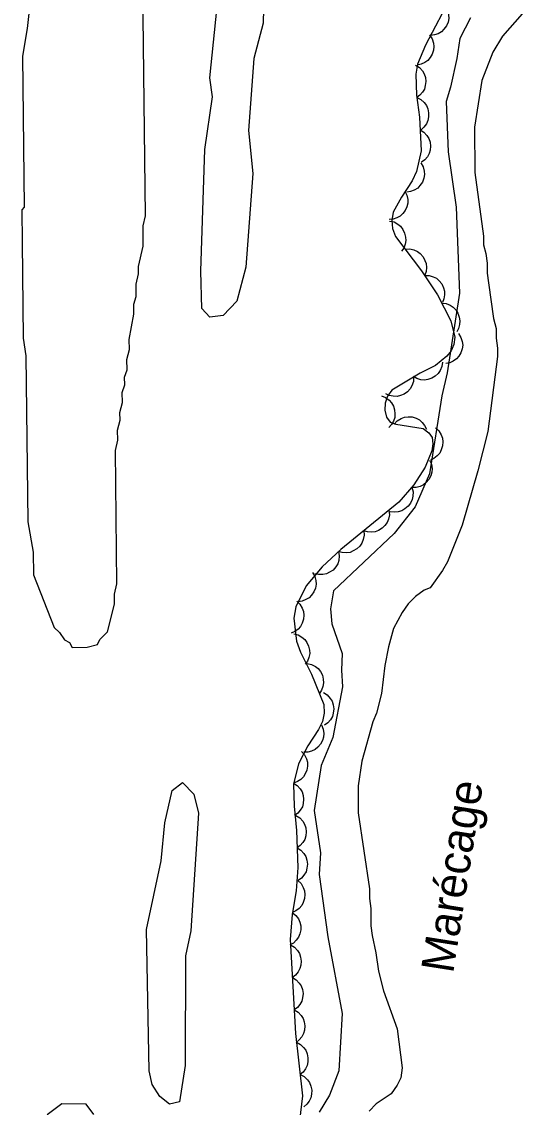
# Model space of a CAD drawing. Extents: x 282461 to 284471, y 5554090 to 5557646.
# Drawn here: x 283821.2 to 283867.2, y 5556434.4 to 5556534.5 of the extents above; entities that cross this region are included whole.
import ezdxf

# ---------------------------------------------------------------- set-up
doc = ezdxf.new("R2010")
doc.units = 0
for name, color, linetype in [('Niveau 1', 7, 'Continuous'), ('Niveau 2', 7, 'Continuous'), ('Niveau 44', 7, 'Continuous'), ('Niveau 7', 7, 'Continuous')]:
    doc.layers.add(name, color=color, linetype=linetype)

msp = doc.modelspace()

# ---------------------------------------------------------------- linework, layer by layer
at = {"layer": 'Niveau 1'}
for points in [[(283821.3, 5556505.33), (283821.55, 5556503.71), (283821.73, 5556488.38), (283822.22, 5556485.6), (283822.25, 5556483.51), (283824.16, 5556478.66), (283824.63, 5556478.2), (283825.1, 5556477.51), (283825.57, 5556477.28), (283825.81, 5556476.82), (283827.2, 5556476.83), (283828.13, 5556477.08), (283828.36, 5556477.54), (283829.05, 5556478.25), (283829.71, 5556480.81), (283829.7, 5556481.74), (283829.92, 5556482.67), (283829.78, 5556494.98), (283830, 5556495.91), (283829.99, 5556496.84), (283830.21, 5556497.77), (283830.2, 5556498.46), (283830.43, 5556499.4), (283830.42, 5556500.32), (283830.64, 5556501.02), (283830.63, 5556501.72), (283830.86, 5556502.42), (283830.85, 5556503.35), (283831.07, 5556504.28), (283831.06, 5556505.21), (283831.49, 5556507.53), (283831.48, 5556508.46), (283831.71, 5556509.16), (283831.69, 5556510.32), (283831.92, 5556511.26), (283831.91, 5556511.95), (283832.35, 5556513.81), (283832.33, 5556515.67), (283832.55, 5556516.6), (283832.25, 5556542.84)], [(283822.29, 5556539.71), (283821.66, 5556533.89), (283821.23, 5556531.33), (283821.39, 5556517.4), (283821.16, 5556517.17), (283821.19, 5556514.15), (283821.3, 5556505.33)], [(283862.49, 5556534.85), (283861.51, 5556532.95), (283861.21, 5556531.1), (283860.65, 5556528.47), (283860.25, 5556527.15), (283860.42, 5556522.51), (283861.15, 5556517.41), (283861.46, 5556509.49), (283860.33, 5556502.12), (283859.84, 5556500), (283858.71, 5556492.81), (283857.4, 5556489.77), (283855.46, 5556487.33), (283849.87, 5556482.03), (283849.58, 5556480.36), (283849.73, 5556478.98), (283850.67, 5556476.26), (283850.59, 5556474.73), (283850.7, 5556473.18), (283849.8, 5556468.52), (283848.74, 5556465.93), (283848.09, 5556461.77), (283848.68, 5556457.88), (283848.56, 5556455.87), (283849.34, 5556450.12), (283850.67, 5556443.05), (283850.36, 5556437.79), (283849.5, 5556435.52), (283848.56, 5556433.96)], [(283827.8, 5556433.75), (283827.08, 5556434.71), (283824.84, 5556434.74), (283823.51, 5556433.72)]]:
    msp.add_lwpolyline(points, dxfattribs=at)
at = {"layer": 'Niveau 2'}
for points in [[(283843.59, 5556542.41), (283843.4, 5556534.38), (283842.52, 5556531.1), (283842.03, 5556524.49), (283842.43, 5556520.5), (283841.8, 5556511.87), (283840.96, 5556508.74), (283839.71, 5556507.41), (283838.48, 5556507.26), (283837.75, 5556508.05), (283837.64, 5556511.49), (283838.01, 5556522.73), (283838.73, 5556527.58), (283838.48, 5556529.33), (283839.45, 5556538.93)], [(283832.89, 5556437.77), (283832.65, 5556450.82), (283834, 5556457.15), (283834.34, 5556460.65), (283835.01, 5556463.63), (283835.96, 5556464.35), (283837, 5556463.3), (283837.43, 5556461.52), (283836.74, 5556450.68), (283836.24, 5556448.38), (283836.21, 5556438.28), (283835.69, 5556434.93), (283834.78, 5556434.71), (283833.87, 5556435.42), (283833.18, 5556436.53), (283832.89, 5556437.77)]]:
    msp.add_lwpolyline(points, dxfattribs=at)
at = {"layer": 'Niveau 44'}
for points in [[(283860.77, 5556536.99), (283858.33, 5556532.33), (283857.61, 5556530.58), (283857.46, 5556529.67), (283857.52, 5556527.72), (283857.78, 5556525.71), (283857.93, 5556522.61), (283857.52, 5556520.69), (283857.11, 5556519.83), (283856.13, 5556518.33), (283855.36, 5556516.93), (283855.25, 5556516.19), (283855.3, 5556515.44), (283855.59, 5556514.7), (283857.98, 5556511.53), (283859.43, 5556509.32), (283860.68, 5556506.93), (283861.05, 5556505.41), (283860.95, 5556504.74), (283860.71, 5556504.17), (283860.3, 5556503.66), (283859.25, 5556502.8), (283857.86, 5556502.1), (283855.23, 5556500.53), (283854.83, 5556499.97), (283854.62, 5556499.35), (283854.59, 5556498.68), (283854.74, 5556498.04), (283855.09, 5556497.59), (283855.61, 5556497.39), (283858.14, 5556496.99), (283858.65, 5556496.61), (283858.96, 5556496.16), (283859.03, 5556495.59), (283858.93, 5556494.94), (283858.32, 5556493.44), (283857.28, 5556491.8), (283855.87, 5556490.2)], [(283860.2, 5556535.89), (283860.39, 5556535.52), (283860.47, 5556535.13), (283860.49, 5556534.8), (283860.42, 5556534.45), (283860.27, 5556534.11), (283860.04, 5556533.81), (283859.82, 5556533.57), (283859.51, 5556533.4), (283859.16, 5556533.28), (283858.8, 5556533.24)], [(283858.72, 5556533.28), (283858.95, 5556532.93), (283859.07, 5556532.54), (283859.12, 5556532.21), (283859.07, 5556531.87), (283858.96, 5556531.51), (283858.76, 5556531.19), (283858.56, 5556530.93), (283858.27, 5556530.73), (283857.93, 5556530.58), (283857.58, 5556530.5)], [(283857.43, 5556530.51), (283857.79, 5556530.29), (283858.05, 5556529.98), (283858.23, 5556529.7), (283858.33, 5556529.37), (283858.38, 5556529), (283858.32, 5556528.62), (283858.25, 5556528.3), (283858.06, 5556528), (283857.82, 5556527.73), (283857.53, 5556527.51)], [(283857.55, 5556527.52), (283857.92, 5556527.33), (283858.21, 5556527.05), (283858.42, 5556526.79), (283858.55, 5556526.47), (283858.63, 5556526.1), (283858.62, 5556525.72), (283858.57, 5556525.4), (283858.42, 5556525.08), (283858.2, 5556524.78), (283857.93, 5556524.54)], [(283857.84, 5556524.54), (283858.19, 5556524.32), (283858.46, 5556524.02), (283858.65, 5556523.74), (283858.76, 5556523.41), (283858.81, 5556523.04), (283858.76, 5556522.66), (283858.69, 5556522.34), (283858.51, 5556522.04), (283858.27, 5556521.76), (283857.98, 5556521.54)], [(283857.9, 5556521.5), (283858.12, 5556521.14), (283858.21, 5556520.74), (283858.24, 5556520.41), (283858.18, 5556520.07), (283858.05, 5556519.72), (283857.83, 5556519.41), (283857.62, 5556519.16), (283857.31, 5556518.98), (283856.97, 5556518.84), (283856.61, 5556518.79)], [(283856.44, 5556518.89), (283856.63, 5556518.52), (283856.7, 5556518.12), (283856.72, 5556517.79), (283856.63, 5556517.45), (283856.48, 5556517.11), (283856.24, 5556516.81), (283856.02, 5556516.58), (283855.7, 5556516.41), (283855.35, 5556516.3), (283854.99, 5556516.26)], [(283855.03, 5556516.13), (283855.44, 5556516.04), (283855.79, 5556515.84), (283856.05, 5556515.64), (283856.26, 5556515.35), (283856.42, 5556515.02), (283856.5, 5556514.65), (283856.54, 5556514.32), (283856.46, 5556513.98), (283856.33, 5556513.64), (283856.12, 5556513.34)], [(283856.47, 5556513.53), (283856.89, 5556513.55), (283857.28, 5556513.46), (283857.59, 5556513.33), (283857.86, 5556513.12), (283858.11, 5556512.84), (283858.29, 5556512.5), (283858.41, 5556512.2), (283858.43, 5556511.85), (283858.39, 5556511.48), (283858.27, 5556511.14)], [(283858.25, 5556511.12), (283858.67, 5556511.11), (283859.05, 5556510.99), (283859.35, 5556510.85), (283859.61, 5556510.62), (283859.84, 5556510.33), (283859.99, 5556509.97), (283860.09, 5556509.66), (283860.09, 5556509.31), (283860.03, 5556508.95), (283859.89, 5556508.61)], [(283859.82, 5556508.57), (283860.24, 5556508.53), (283860.61, 5556508.36), (283860.89, 5556508.19), (283861.13, 5556507.93), (283861.33, 5556507.62), (283861.45, 5556507.26), (283861.51, 5556506.94), (283861.48, 5556506.59), (283861.38, 5556506.23), (283861.21, 5556505.92)], [(283861.38, 5556505.75), (283861.6, 5556505.4), (283861.72, 5556505.01), (283861.77, 5556504.69), (283861.72, 5556504.34), (283861.6, 5556503.99), (283861.4, 5556503.66), (283861.2, 5556503.41), (283860.9, 5556503.21), (283860.57, 5556503.06), (283860.21, 5556502.99)], [(283859.9, 5556503.13), (283859.85, 5556502.71), (283859.68, 5556502.34), (283859.51, 5556502.06), (283859.24, 5556501.83), (283858.93, 5556501.64), (283858.56, 5556501.52), (283858.24, 5556501.46), (283857.9, 5556501.5), (283857.54, 5556501.61), (283857.23, 5556501.78)], [(283857.25, 5556501.74), (283857.23, 5556501.32), (283857.09, 5556500.94), (283856.93, 5556500.65), (283856.69, 5556500.39), (283856.39, 5556500.18), (283856.03, 5556500.04), (283855.72, 5556499.95), (283855.36, 5556499.97), (283855, 5556500.05), (283854.68, 5556500.2)], [(283854.28, 5556500.01), (283854.67, 5556499.86), (283854.99, 5556499.61), (283855.22, 5556499.38), (283855.39, 5556499.07), (283855.5, 5556498.72), (283855.52, 5556498.34), (283855.51, 5556498.01), (283855.39, 5556497.68), (283855.21, 5556497.36), (283854.96, 5556497.09)], [(283855.46, 5556497.41), (283855.74, 5556497.72), (283856.09, 5556497.92), (283856.4, 5556498.05), (283856.75, 5556498.08), (283857.12, 5556498.06), (283857.48, 5556497.94), (283857.78, 5556497.8), (283858.04, 5556497.56), (283858.26, 5556497.27), (283858.42, 5556496.95)], [(283859.25, 5556497.05), (283859.56, 5556496.77), (283859.77, 5556496.41), (283859.89, 5556496.11), (283859.93, 5556495.76), (283859.91, 5556495.39), (283859.78, 5556495.03), (283859.65, 5556494.73), (283859.41, 5556494.47), (283859.12, 5556494.24), (283858.8, 5556494.09)], [(283858.72, 5556494.08), (283858.89, 5556493.7), (283858.94, 5556493.29), (283858.93, 5556492.96), (283858.83, 5556492.63), (283858.66, 5556492.3), (283858.4, 5556492.01), (283858.16, 5556491.8), (283857.84, 5556491.65), (283857.48, 5556491.56), (283857.12, 5556491.55)], [(283857.08, 5556491.58), (283857.19, 5556491.17), (283857.17, 5556490.77), (283857.11, 5556490.44), (283856.96, 5556490.13), (283856.74, 5556489.83), (283856.44, 5556489.59), (283856.17, 5556489.41), (283855.83, 5556489.32), (283855.46, 5556489.28), (283855.1, 5556489.33)], [(283855.87, 5556490.2), (283850.53, 5556485.84), (283848.83, 5556484.24), (283847.34, 5556482.5), (283846.39, 5556480.55), (283846.21, 5556479.5), (283846.46, 5556477.39), (283846.84, 5556476.37), (283847.84, 5556474.34), (283848.98, 5556471.56), (283849.01, 5556470.76), (283848.84, 5556469.99), (283848.49, 5556469.25), (283847.52, 5556467.75), (283846.64, 5556466.09), (283846.18, 5556464.22), (283846.25, 5556462.17), (283846.46, 5556459.92), (283846.58, 5556456.53), (283846.42, 5556454.38), (283846.06, 5556452.2), (283845.89, 5556449.87), (283846.37, 5556441.22), (283847.02, 5556435.48), (283846.74, 5556433.18)], [(283854.97, 5556489.46), (283855.01, 5556489.05), (283854.92, 5556488.65), (283854.81, 5556488.34), (283854.61, 5556488.05), (283854.34, 5556487.8), (283854.01, 5556487.61), (283853.71, 5556487.48), (283853.36, 5556487.44), (283852.99, 5556487.46), (283852.65, 5556487.57)], [(283852.65, 5556487.57), (283852.68, 5556487.15), (283852.6, 5556486.75), (283852.49, 5556486.44), (283852.28, 5556486.16), (283852.02, 5556485.9), (283851.69, 5556485.71), (283851.39, 5556485.58), (283851.04, 5556485.55), (283850.67, 5556485.57), (283850.32, 5556485.67)], [(283850.34, 5556485.66), (283850.4, 5556485.25), (283850.35, 5556484.84), (283850.26, 5556484.53), (283850.08, 5556484.23), (283849.83, 5556483.95), (283849.51, 5556483.74), (283849.22, 5556483.59), (283848.88, 5556483.53), (283848.5, 5556483.53), (283848.15, 5556483.6)], [(283847.94, 5556483.72), (283848.14, 5556483.36), (283848.24, 5556482.97), (283848.27, 5556482.64), (283848.2, 5556482.29), (283848.07, 5556481.95), (283847.84, 5556481.64), (283847.63, 5556481.39), (283847.33, 5556481.22), (283846.98, 5556481.08), (283846.62, 5556481.03)], [(283846.48, 5556481.08), (283846.78, 5556480.79), (283846.98, 5556480.43), (283847.1, 5556480.13), (283847.13, 5556479.78), (283847.1, 5556479.41), (283846.98, 5556479.05), (283846.84, 5556478.75), (283846.6, 5556478.5), (283846.3, 5556478.27), (283845.97, 5556478.12)], [(283846.21, 5556478.07), (283846.61, 5556477.97), (283846.96, 5556477.77), (283847.22, 5556477.56), (283847.42, 5556477.27), (283847.58, 5556476.94), (283847.65, 5556476.57), (283847.68, 5556476.24), (283847.6, 5556475.9), (283847.46, 5556475.56), (283847.25, 5556475.26)], [(283847.43, 5556475.34), (283847.84, 5556475.25), (283848.2, 5556475.06), (283848.46, 5556474.86), (283848.67, 5556474.58), (283848.84, 5556474.26), (283848.93, 5556473.88), (283848.96, 5556473.56), (283848.9, 5556473.21), (283848.77, 5556472.87), (283848.57, 5556472.57)], [(283848.94, 5556472.65), (283849.29, 5556472.43), (283849.56, 5556472.12), (283849.74, 5556471.85), (283849.85, 5556471.51), (283849.89, 5556471.14), (283849.84, 5556470.76), (283849.77, 5556470.45), (283849.58, 5556470.15), (283849.34, 5556469.86), (283849.05, 5556469.65)], [(283848.76, 5556469.67), (283848.92, 5556469.28), (283848.97, 5556468.88), (283848.96, 5556468.55), (283848.85, 5556468.22), (283848.68, 5556467.89), (283848.42, 5556467.61), (283848.17, 5556467.39), (283847.85, 5556467.25), (283847.49, 5556467.16), (283847.13, 5556467.15)], [(283846.92, 5556467.22), (283847.2, 5556466.91), (283847.37, 5556466.54), (283847.47, 5556466.23), (283847.48, 5556465.88), (283847.42, 5556465.51), (283847.27, 5556465.16), (283847.11, 5556464.88), (283846.85, 5556464.64), (283846.54, 5556464.44), (283846.2, 5556464.31)], [(283846.18, 5556464.31), (283846.53, 5556464.09), (283846.8, 5556463.79), (283846.98, 5556463.51), (283847.08, 5556463.17), (283847.12, 5556462.81), (283847.07, 5556462.43), (283847, 5556462.11), (283846.81, 5556461.81), (283846.57, 5556461.53), (283846.28, 5556461.32)], [(283846.41, 5556461.33), (283846.76, 5556461.11), (283847.03, 5556460.8), (283847.21, 5556460.52), (283847.31, 5556460.19), (283847.36, 5556459.82), (283847.31, 5556459.44), (283847.23, 5556459.12), (283847.05, 5556458.82), (283846.81, 5556458.54), (283846.52, 5556458.33)], [(283846.52, 5556458.33), (283846.87, 5556458.11), (283847.14, 5556457.8), (283847.32, 5556457.53), (283847.42, 5556457.19), (283847.47, 5556456.83), (283847.41, 5556456.45), (283847.34, 5556456.13), (283847.15, 5556455.83), (283846.91, 5556455.55), (283846.62, 5556455.34)], [(283846.58, 5556455.33), (283846.88, 5556455.04), (283847.08, 5556454.69), (283847.2, 5556454.38), (283847.24, 5556454.03), (283847.21, 5556453.66), (283847.08, 5556453.3), (283846.95, 5556453.01), (283846.71, 5556452.75), (283846.41, 5556452.52), (283846.09, 5556452.37)], [(283846.07, 5556452.37), (283846.4, 5556452.11), (283846.63, 5556451.78), (283846.78, 5556451.49), (283846.85, 5556451.14), (283846.85, 5556450.77), (283846.76, 5556450.4), (283846.65, 5556450.09), (283846.44, 5556449.82), (283846.17, 5556449.56), (283845.85, 5556449.38)], [(283845.92, 5556449.38), (283846.28, 5556449.17), (283846.55, 5556448.87), (283846.74, 5556448.6), (283846.84, 5556448.26), (283846.9, 5556447.9), (283846.85, 5556447.52), (283846.78, 5556447.2), (283846.61, 5556446.89), (283846.37, 5556446.61), (283846.08, 5556446.39)], [(283846.08, 5556446.39), (283846.44, 5556446.18), (283846.71, 5556445.87), (283846.9, 5556445.6), (283847.01, 5556445.27), (283847.06, 5556444.9), (283847.02, 5556444.52), (283846.95, 5556444.2), (283846.77, 5556443.9), (283846.54, 5556443.61), (283846.25, 5556443.4)], [(283846.25, 5556443.4), (283846.61, 5556443.18), (283846.88, 5556442.88), (283847.07, 5556442.61), (283847.18, 5556442.28), (283847.23, 5556441.91), (283847.19, 5556441.53), (283847.11, 5556441.21), (283846.94, 5556440.91), (283846.7, 5556440.62), (283846.42, 5556440.4)], [(283846.46, 5556440.41), (283846.83, 5556440.21), (283847.12, 5556439.93), (283847.32, 5556439.67), (283847.45, 5556439.34), (283847.52, 5556438.98), (283847.5, 5556438.6), (283847.45, 5556438.28), (283847.29, 5556437.96), (283847.07, 5556437.66), (283846.8, 5556437.43)], [(283846.8, 5556437.43), (283847.17, 5556437.24), (283847.46, 5556436.95), (283847.66, 5556436.69), (283847.79, 5556436.36), (283847.86, 5556436), (283847.84, 5556435.62), (283847.79, 5556435.3), (283847.63, 5556434.98), (283847.41, 5556434.69), (283847.14, 5556434.45)]]:
    msp.add_lwpolyline(points, dxfattribs=at)
at = {"layer": 'Niveau 7'}
msp.add_lwpolyline([(283867.25, 5556535.22), (283865.44, 5556533.17), (283864.54, 5556531.7), (283863.53, 5556529.09), (283862.86, 5556524.79), (283862.87, 5556520.6), (283863.68, 5556514.72), (283863.68, 5556513.92), (283863.91, 5556513.13), (283864.03, 5556512.23), (283864.03, 5556511.32), (283864.15, 5556510.42), (283864.61, 5556507.14), (283864.84, 5556506.23), (283864.84, 5556505.33), (283864.96, 5556504.42), (283864.96, 5556503.63), (283864.07, 5556496.72), (283863.17, 5556493.09), (283861.71, 5556488.1), (283860.36, 5556484.7), (283859.91, 5556483.91), (283858.78, 5556482.32), (283858.22, 5556482.09), (283857.43, 5556481.52), (283856.75, 5556480.83), (283856.18, 5556480.04), (283855.39, 5556478.56), (283854.94, 5556476.86), (283854.61, 5556475.16), (283854.28, 5556472.56), (283853.83, 5556470.74), (283853.49, 5556469.95), (283852.48, 5556466.32), (283852.15, 5556464.06), (283852.15, 5556461.56), (283853.19, 5556454.55), (283853.19, 5556453.65), (283853.31, 5556452.74), (283853.32, 5556451.15), (283853.43, 5556450.25), (283853.78, 5556448.67), (283854.01, 5556446.97), (283854.47, 5556445.16), (283855.72, 5556441.66), (283856.19, 5556438.04), (283856.08, 5556437.13), (283855.74, 5556436.45), (283855.17, 5556435.65), (283853.81, 5556434.74), (283853.14, 5556434.06)], dxfattribs=at)

# ---------------------------------------------------------------- texts
msp.add_text('Marécage', height=3, rotation=81.0598, dxfattribs=at).set_placement((283860.88, 5556446.69))

doc.saveas('drawing.dxf')
